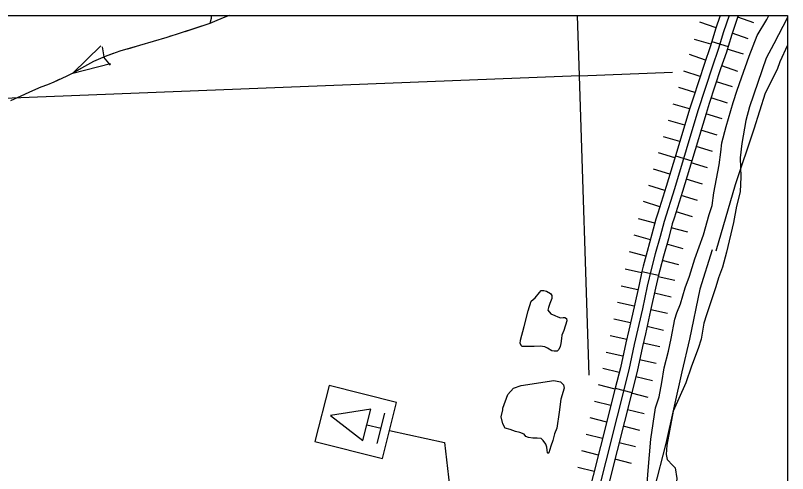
# Model space of a CAD drawing. Extents: x -117616 to 64730, y 54117 to 789866.
# Drawn here: x 63718.9 to 63854.8, y 55234.2 to 55314.9 of the extents above; entities that cross this region are included whole.
import ezdxf

# ---------------------------------------------------------------- set-up
doc = ezdxf.new("R2010")
doc.units = 0
for name, color, linetype in [('1', 7, 'Continuous'), ('29', 7, 'Continuous'), ('35', 7, 'Continuous'), ('43', 7, 'Continuous'), ('45', 7, 'Continuous'), ('5', 7, 'Continuous'), ('57', 7, 'Continuous'), ('R_No Plot', 7, 'Continuous')]:
    doc.layers.add(name, color=color, linetype=linetype)

msp = doc.modelspace()

# ---------------------------------------------------------------- linework, layer by layer
at = {"layer": '1'}
for points in [[(63854.85, 55309.71), (63853.49, 55306.77), (63853.01, 55305.44), (63850.92, 55301.22), (63848.9, 55294.89), (63845.6, 55285.12), (63842.21, 55273.43)], [(63841.58, 55273.67), (63839.43, 55266.73), (63837.57, 55257.93), (63836.26, 55252.14), (63833.42, 55239.56), (63831.39, 55231.53), (63829.53, 55223.38), (63828.4, 55215.71), (63826.29, 55207.71), (63824.04, 55198.04), (63822.55, 55191.27), (63822.04, 55189.6), (63819.93, 55180.58), (63817.53, 55170.55), (63815.82, 55163.13), (63814.32, 55157.21), (63812.37, 55148.7), (63810.38, 55141.01), (63807.88, 55130.19)]]:
    msp.add_lwpolyline(points, dxfattribs=at)
at = {"layer": '29'}
for p, q in [((63848.9, 55313.66), (63846.07, 55314.64)), ((63848.9, 55313.66), (63846.07, 55314.64)), ((63842.26, 55312.77), (63839.42, 55313.75)), ((63847.93, 55310.83), (63845.09, 55311.8)), ((63841.37, 55309.85), (63838.49, 55310.71)), ((63847.12, 55308.13), (63844.24, 55308.99)), ((63840.42, 55307.08), (63837.59, 55308.07)), ((63840.42, 55307.08), (63837.59, 55308.07)), ((63846.08, 55305.09), (63843.25, 55306.08)), ((63846.08, 55305.09), (63843.25, 55306.08)), ((63839.47, 55304.19), (63836.61, 55305.12)), ((63845.17, 55302.34), (63842.32, 55303.27)), ((63838.54, 55301.34), (63835.69, 55302.27)), ((63844.25, 55299.49), (63841.39, 55300.41)), ((63837.61, 55298.46), (63834.73, 55299.32)), ((63837.61, 55298.46), (63834.73, 55299.32)), ((63836.74, 55295.58), (63833.87, 55296.45)), ((63843.35, 55296.72), (63840.48, 55297.59)), ((63843.35, 55296.72), (63840.48, 55297.59)), ((63835.87, 55292.71), (63833, 55293.58)), ((63842.48, 55293.85), (63839.61, 55294.72)), ((63841.62, 55290.98), (63838.74, 55291.85)), ((63835.01, 55289.84), (63832.13, 55290.71)), ((63835.01, 55289.84), (63832.13, 55290.71)), ((63840.75, 55288.11), (63837.88, 55288.97)), ((63840.75, 55288.11), (63837.88, 55288.97)), ((63834.14, 55286.97), (63831.27, 55287.84)), ((63839.88, 55285.23), (63837.01, 55286.1)), ((63833.27, 55284.11), (63830.41, 55285.01)), ((63838.99, 55282.32), (63836.13, 55283.22)), ((63832.37, 55281.25), (63829.51, 55282.15)), ((63832.37, 55281.25), (63829.51, 55282.15)), ((63838.1, 55279.46), (63835.24, 55280.35)), ((63838.1, 55279.46), (63835.24, 55280.35)), ((63831.49, 55278.32), (63828.59, 55279.09)), ((63837.29, 55276.77), (63834.39, 55277.54)), ((63830.71, 55275.44), (63827.82, 55276.26)), ((63836.48, 55273.81), (63833.59, 55274.63)), ((63829.9, 55272.53), (63827, 55273.29)), ((63829.9, 55272.53), (63827, 55273.29)), ((63835.7, 55271), (63832.8, 55271.76)), ((63835.7, 55271), (63832.8, 55271.76)), ((63829.16, 55269.57), (63826.24, 55270.25)), ((63835.01, 55268.22), (63832.08, 55268.9)), ((63828.49, 55266.63), (63825.56, 55267.28)), ((63834.35, 55265.34), (63831.42, 55265.99)), ((63827.85, 55263.7), (63824.92, 55264.35)), ((63827.85, 55263.7), (63824.92, 55264.35)), ((63833.71, 55262.41), (63830.78, 55263.06)), ((63833.71, 55262.41), (63830.78, 55263.06)), ((63827.19, 55260.78), (63824.26, 55261.44)), ((63833.04, 55259.46), (63830.11, 55260.12)), ((63826.53, 55257.86), (63823.6, 55258.52)), ((63832.38, 55256.54), (63829.45, 55257.2)), ((63825.88, 55254.92), (63822.95, 55255.55)), ((63825.88, 55254.92), (63822.95, 55255.55)), ((63831.75, 55253.64), (63828.81, 55254.28)), ((63831.75, 55253.64), (63828.81, 55254.28)), ((63825.23, 55252.04), (63822.32, 55252.77)), ((63831.05, 55250.57), (63828.14, 55251.3)), ((63824.49, 55249.13), (63821.59, 55249.86)), ((63830.31, 55247.66), (63827.4, 55248.4)), ((63823.76, 55246.22), (63820.85, 55246.95)), ((63823.76, 55246.22), (63820.85, 55246.95)), ((63829.58, 55244.75), (63826.67, 55245.49)), ((63829.58, 55244.75), (63826.67, 55245.49)), ((63823.03, 55243.31), (63820.12, 55244.04)), ((63828.85, 55241.84), (63825.94, 55242.58)), ((63822.3, 55240.4), (63819.39, 55241.13)), ((63828.11, 55238.94), (63825.2, 55239.67)), ((63821.56, 55237.49), (63818.65, 55238.23)), ((63821.56, 55237.49), (63818.65, 55238.23)), ((63827.38, 55236.03), (63824.47, 55236.76)), ((63827.38, 55236.03), (63824.47, 55236.76)), ((63820.83, 55234.58), (63817.92, 55235.32))]:
    msp.add_line(p, q, dxfattribs=at)
at = {"layer": '35'}
for points in [[(63854.85, 55314.56), (63852.42, 55309.93), (63851.09, 55307.43), (63849.6, 55303.12), (63848.17, 55298.86), (63847.52, 55296.43), (63846.78, 55292.37), (63846.53, 55289.84), (63846.63, 55286.52), (63846.52, 55283.84), (63845.89, 55281.37), (63845.32, 55278.45), (63844.09, 55273.26), (63843.39, 55270.58), (63842.68, 55268.73), (63842.21, 55267.13), (63840.6, 55262.18), (63840.14, 55260.71), (63839.62, 55257.9), (63839.11, 55256.3), (63837.95, 55253.18)], [(63841.86, 55283.71), (63842.83, 55288.64), (63843.11, 55290.83), (63843.29, 55292.49), (63844.06, 55295.39), (63845.29, 55299.6), (63845.98, 55301.78), (63846.76, 55303.95), (63848.07, 55307.78), (63849.49, 55311.43), (63851.22, 55314.2), (63851.58, 55314.94)], [(63829.73, 55227.21), (63830.34, 55234.8), (63830.8, 55240.32), (63831.63, 55245.81), (63832.24, 55247.78), (63832.72, 55250.28), (63833.12, 55252.84), (63833.88, 55255.81), (63834.34, 55258.01), (63834.99, 55261.46), (63835.33, 55262.55), (63836.01, 55264.12), (63836.84, 55266.94), (63837.59, 55269.02), (63838.52, 55272.08), (63840.04, 55276.3), (63841.03, 55279.87), (63841.59, 55281.46), (63841.86, 55283.71)], [(63808.51, 55260.13), (63809.18, 55262.9), (63809.7, 55264.58), (63810.42, 55265.2), (63811.18, 55266.15), (63811.47, 55266.49), (63811.95, 55266.49), (63812.43, 55266.35), (63813.14, 55265.96), (63813.38, 55265.58), (63813.38, 55265.06), (63813, 55264.2), (63812.76, 55263.48), (63812.67, 55263.05), (63813.19, 55262.38), (63813.86, 55262.09), (63814.43, 55261.85), (63814.91, 55261.66), (63815.34, 55261.76), (63815.63, 55261.76), (63815.96, 55261.57), (63816.01, 55261.14), (63815.48, 55259.46)], [(63815.48, 55259.46), (63815.1, 55258.6), (63815.05, 55258.03), (63814.96, 55257.17), (63814.82, 55256.64), (63814.58, 55256.12), (63814.29, 55255.83), (63813.76, 55255.83), (63813.33, 55255.88), (63812.62, 55256.31), (63812.14, 55256.55), (63811.28, 55256.69), (63810.23, 55256.64), (63809.42, 55256.64), (63808.61, 55256.64), (63808.08, 55256.64), (63808.03, 55256.74), (63807.79, 55257.17), (63807.84, 55257.74), (63808.51, 55260.13)], [(63837.95, 55253.18), (63836.96, 55250.2), (63834.69, 55245.26), (63833.59, 55239.27), (63833.47, 55237.59), (63833.65, 55236.71), (63834.63, 55235.67), (63835.04, 55235.26), (63835.38, 55233.4), (63835.1, 55231.08), (63835.01, 55230.44), (63835.18, 55228.85), (63835.21, 55224.95), (63834.84, 55221.98), (63834.45, 55218.56), (63834, 55215.74), (63833.02, 55211.81), (63832.07, 55208.28), (63831.28, 55203.61), (63831.03, 55201.43)], [(63804.74, 55245.76), (63805.64, 55248.15), (63806.6, 55249.3), (63807.98, 55249.77), (63813.72, 55250.63), (63814.86, 55250.39), (63815.44, 55249.87), (63815.53, 55249.3), (63814.96, 55247.34), (63814.67, 55245.04)], [(63814.67, 55245.04), (63814.24, 55242.22), (63813.81, 55241.27), (63813.53, 55240.07), (63813.19, 55239.07), (63813, 55238.49), (63812.81, 55237.87), (63812.67, 55237.78), (63812.57, 55237.87), (63812.52, 55238.35), (63812.47, 55238.92), (63812.33, 55239.45), (63811.85, 55240.07), (63811.47, 55240.41), (63810.8, 55240.5), (63809.99, 55240.45), (63809.27, 55240.6), (63808.8, 55240.79), (63808.46, 55241.17), (63807.7, 55241.5), (63806.98, 55241.65), (63806.03, 55241.98), (63805.17, 55242.22), (63804.74, 55242.99), (63804.45, 55244.23), (63804.74, 55245.47), (63804.74, 55245.76)]]:
    msp.add_lwpolyline(points, dxfattribs=at)
at = {"layer": '43'}
for p, q in [((63729.03, 55304.79), (63733.97, 55309.56)), ((63734.22, 55309.43), (63734.49, 55307.62)), ((63735.65, 55306.18), (63734.5, 55307.6)), ((63729.03, 55304.79), (63735.69, 55306.45))]:
    msp.add_line(p, q, dxfattribs=at)
for points in [[(63756.56, 55314.94), (63755.82, 55314.65), (63754.39, 55314.04), (63753.16, 55313.49), (63745.57, 55311.03), (63740.79, 55309.62), (63737.34, 55308.63), (63734.72, 55307.71), (63732.68, 55306.81), (63730.57, 55305.65), (63728.84, 55304.68), (63727.86, 55304.21), (63725.73, 55303.18), (63724.58, 55302.73), (63723.42, 55302.31), (63721.33, 55301.36), (63719.88, 55300.72), (63718.1, 55299.91)], [(63756.2, 55314.8), (63755.82, 55314.65), (63754.39, 55314.04), (63753.16, 55313.49), (63748.78, 55312.07)], [(63753.4, 55314.94), (63753.4, 55314.41), (63753.16, 55313.49)], [(63753.4, 55314.94), (63753.4, 55314.41), (63753.16, 55313.49)], [(63746.26, 55311.26), (63745.57, 55311.03), (63740.79, 55309.62), (63738.67, 55309.01)], [(63736.15, 55308.22), (63734.72, 55307.71), (63732.68, 55306.81), (63730.57, 55305.65), (63729.03, 55304.79)], [(63726.66, 55303.63), (63725.73, 55303.18), (63724.58, 55302.73), (63723.42, 55302.31), (63723, 55302.12)], [(63723, 55302.12), (63721.33, 55301.36), (63719.88, 55300.72), (63719.39, 55300.5)]]:
    msp.add_lwpolyline(points, dxfattribs=at)
at = {"layer": '45'}
for p, q in [((63841.51, 55310.33), (63844.39, 55309.48)), ((63835.12, 55290.21), (63837.99, 55289.35)), ((63829.22, 55269.83), (63832.14, 55269.16)), ((63824.53, 55249.27), (63827.44, 55248.54))]:
    msp.add_line(p, q, dxfattribs=at)
for points in [[(63844.58, 55314.94), (63843.59, 55312.06), (63842.66, 55308.91), (63841.63, 55305.99), (63839.08, 55298.14), (63834.92, 55284.38), (63833.12, 55278.63), (63832.43, 55276.01), (63831.56, 55272.93), (63830.9, 55270.44), (63830.16, 55267.23), (63829.29, 55263.28), (63827.86, 55256.95)], [(63843, 55314.94), (63842.17, 55312.51), (63841.51, 55310.33)], [(63846.17, 55314.94), (63845.02, 55311.6), (63844.39, 55309.48)], [(63841.51, 55310.33), (63841.23, 55309.38), (63840.21, 55306.47), (63838.22, 55300.34)], [(63844.39, 55309.48), (63844.08, 55308.45), (63843.05, 55305.51), (63841.07, 55299.41)], [(63838.22, 55300.34), (63837.65, 55298.59), (63835.12, 55290.21)], [(63841.07, 55299.41), (63840.51, 55297.69), (63837.99, 55289.35)], [(63835.12, 55290.21), (63833.49, 55284.82), (63832.02, 55280.13)], [(63837.99, 55289.35), (63836.36, 55283.94), (63834.89, 55279.24)], [(63832.02, 55280.13), (63831.68, 55279.04), (63830.98, 55276.41), (63830.11, 55273.33), (63829.44, 55270.8), (63829.22, 55269.83)], [(63834.89, 55279.24), (63834.56, 55278.21), (63833.87, 55275.61), (63833, 55272.54), (63832.36, 55270.08), (63832.14, 55269.16)], [(63829.22, 55269.83), (63828.7, 55267.56), (63827.83, 55263.61), (63826.9, 55259.52)], [(63832.14, 55269.16), (63831.62, 55266.9), (63830.75, 55262.95), (63829.83, 55258.86)], [(63826.9, 55259.52), (63826.4, 55257.28), (63825.44, 55252.88), (63824.53, 55249.27)], [(63829.83, 55258.86), (63829.33, 55256.63), (63828.36, 55252.2), (63827.44, 55248.54)], [(63827.86, 55256.95), (63826.9, 55252.54), (63810.63, 55187.95), (63800.81, 55155.75), (63799.85, 55152.31), (63798.59, 55147.45), (63798.38, 55146.79), (63798.08, 55146.09), (63797.61, 55145.39), (63797.06, 55144.6), (63796.03, 55143.49), (63787.7, 55133.91), (63774.21, 55118.64), (63773.32, 55117.95), (63758.14, 55110.8)], [(63824.53, 55249.27), (63821.95, 55239.03)], [(63827.44, 55248.54), (63824.86, 55238.3)], [(63821.95, 55239.03), (63819.37, 55228.79)], [(63824.86, 55238.3), (63822.28, 55228.06)]]:
    msp.add_lwpolyline(points, dxfattribs=at)
at = {"layer": '5'}
for points in [[(63818.25, 55304.31), (63817.9, 55314.94)], [(63818.25, 55304.31), (63834.61, 55304.96)], [(63818.25, 55304.31), (63713.83, 55300.21)], [(63819.95, 55251.56), (63818.25, 55304.31)]]:
    msp.add_lwpolyline(points, dxfattribs=at)
at = {"layer": '57'}
for p, q in [((63782.62, 55239.54), (63783.97, 55244.88)), ((63780.82, 55242.83), (63783.3, 55242.21)), ((63782.31, 55242.46), (63782.31, 55242.46))]:
    msp.add_line(p, q, dxfattribs=at)
for points in [[(63774.16, 55249.77), (63771.67, 55239.88), (63783.54, 55236.89)], [(63783.54, 55236.89), (63786.03, 55246.78), (63774.16, 55249.77)], [(63784.78, 55241.83), (63794.47, 55239.71), (63796.56, 55221.39)]]:
    msp.add_lwpolyline(points, dxfattribs=at)
msp.add_lwpolyline([(63780.12, 55240.08), (63781.51, 55245.58), (63774.39, 55244.45)], close=True, dxfattribs=at)
at = {"layer": 'R_No Plot'}
msp.add_lwpolyline([(62347.42, 55314.94), (63854.85, 55314.94), (63854.85, 54389.3), (62347.42, 54389.3)], close=True, dxfattribs=at)

doc.saveas('drawing.dxf')
